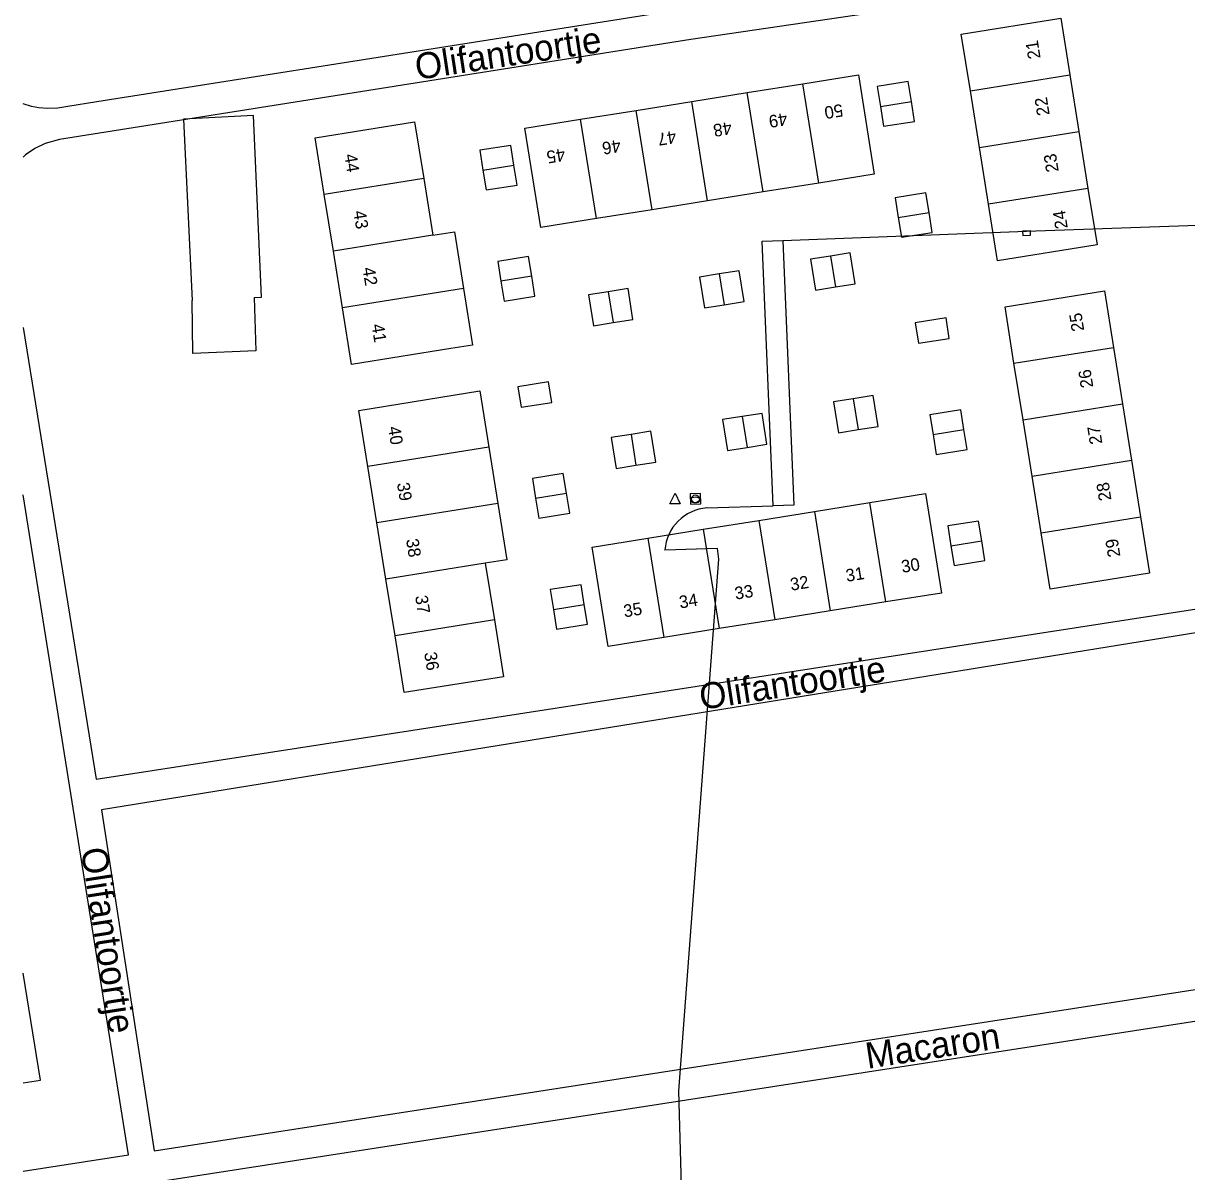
# Model space of a CAD drawing. Extents: x 132999 to 136000, y 398499 to 400501.
# Drawn here: x 133000 to 133111.7, y 398639.2 to 398749.4 of the extents above; entities that cross this region are included whole.
import ezdxf

# ---------------------------------------------------------------- set-up
doc = ezdxf.new("R2010")
doc.units = 0
for name, color, linetype in [('gg-afsc-hekwerk', 7, 'Continuous'), ('gg-anno-openbare ruimte label', 7, 'Continuous'), ('gg-bbg-luifel en loopbrug', 7, 'Continuous'), ('gg-knt-plantopografie kant verharding', 7, 'Continuous'), ('gg-knt-verharding', 7, 'Continuous'), ('gt-anno-plantopografie huisnummer', 7, 'Continuous'), ('gt-bbg-plantopografie pand', 7, 'Continuous'), ('gt-bbg-plantopografie tussenscheiding', 7, 'Continuous'), ('gt-grn-vlakafsluiter', 7, 'Continuous'), ('gt-symb-brandkraan', 7, 'Continuous'), ('gt-symb-kolk', 7, 'Continuous'), ('gt-symb-rioolschacht', 7, 'Continuous'), ('gt-symb-waterafsluiter', 7, 'Continuous')]:
    doc.layers.add(name, color=color, linetype=linetype)

# ---------------------------------------------------------------- blocks, each defined once
blk = doc.blocks.new('gt0-KOLK')
at = {"layer": 'gt-symb-kolk'}
blk.add_lwpolyline([(0, 0), (0.37, 0), (0.37, 0.4), (-0.38, 0.4), (-0.38, 0), (0, 0)], dxfattribs=at)
blk = doc.blocks.new('gt0-WAFSL')
at = {"layer": 'gt-symb-waterafsluiter'}
for p, q in [((-0.5, -0.33), (0, 0.67)), ((0, 0.67), (0.5, -0.33)), ((0.5, -0.33), (-0.5, -0.33))]:
    blk.add_line(p, q, dxfattribs=at)
blk = doc.blocks.new('gt0-BR')
at = {"layer": 'gt-symb-brandkraan'}
for centre, radius, start, end in [((-0.24, 0), 0.206, 107.5669, 252.4331), ((0.6, -2.66), 3, 106.892, 107.5669), ((0, -0.69), 0.938, 73.108, 106.892), ((-0.6, -2.66), 3, 72.4331, 73.108), ((0.24, 0), 0.206, 287.567, 72.4331), ((0.6, 2.66), 3, 252.4331, 253.108), ((0, 0.69), 0.938, 253.108, 286.8921), ((-0.6, 2.66), 3, 286.8921, 287.567)]:
    blk.add_arc(centre, radius, start, end, dxfattribs=at)
blk = doc.blocks.new('gt0-RS')
at = {"layer": 'gt-symb-rioolschacht'}
blk.add_lwpolyline([(-0.5, -0.5), (0.5, -0.5), (0.5, 0.5), (-0.5, 0.5)], close=True, dxfattribs=at)
blk.add_circle((0, 0), 0.375, dxfattribs=at)

msp = doc.modelspace()

# ---------------------------------------------------------------- linework, layer by layer
at = {"layer": 'gg-afsc-hekwerk'}
msp.add_line((133063.43, 398627.49), (133062.92, 398646.98), dxfattribs=at)
at = {"layer": 'gg-bbg-luifel en loopbrug'}
for points in [[(133022.16, 398723.11), (133022.86, 398723.14), (133022.09, 398740.57), (133015.38, 398740.22), (133016.22, 398722.82)], [(133022.16, 398723.11), (133022.33, 398717.98), (133016.27, 398717.74), (133016.22, 398722.82)]]:
    msp.add_lwpolyline(points, dxfattribs=at)
at = {"layer": 'gg-knt-plantopografie kant verharding'}
for points in [[(133058.28, 398817.25), (133061.03, 398750.41), (133045.22, 398747.91), (133007.06, 398741.88), (133004.27, 398741.44), (133003.33, 398741.29), (133002.35, 398741.25), (133001.5, 398741.32), (133000.8, 398741.45), (133000, 398741.69)], [(133100.1, 398756.02), (133100.51, 398753.26), (133064.08, 398747.86), (133003.49, 398738.28), (133002.09, 398737.88), (133001.12, 398737.42), (133000.2, 398736.79), (133000, 398736.59)], [(133000, 398720.25), (133007, 398676.9), (133141.99, 398697.76), (133147.38, 398698.32), (133163.22, 398699.97), (133163.83, 398699.75), (133166.12, 398698.73), (133167.73, 398697.8), (133169.2, 398696.8), (133170.39, 398695.84), (133171.51, 398694.81), (133173.07, 398693.11), (133174.06, 398691.83), (133174.96, 398690.45), (133175.51, 398689.49)], [(133000, 398639.27), (133010.09, 398640.84), (133000, 398704.16)], [(133121.43, 398692.38), (133007.51, 398673.94), (133012.55, 398641.23), (133068.87, 398649.94), (133124.46, 398658.55)], [(133000, 398636.24), (133046.71, 398643.47), (133097.56, 398651.35), (133137, 398657.46)]]:
    msp.add_lwpolyline(points, dxfattribs=at)
at = {"layer": 'gg-knt-verharding'}
msp.add_line((133065.61, 398702.93), (133071.97, 398703.13), dxfattribs=at)
for points in [[(133072.89, 398728.6), (133096.28, 398729.49), (133131.82, 398730.72)], [(133071.97, 398703.13), (133070.9, 398728.53), (133072.89, 398728.6)], [(133072.89, 398728.6), (133073.94, 398703.19), (133071.97, 398703.13)], [(133066.74, 398698), (133066.61, 398699.02), (133061.58, 398698.87)]]:
    msp.add_lwpolyline(points, dxfattribs=at)
msp.add_arc((133065.95, 398698.56), 4.38, 94.4411, 175.9413, dxfattribs=at)
at = {"layer": 'gt-bbg-plantopografie pand'}
for p, q in [((133100.43, 398744.47), (133101.3, 398739.03)), ((133069.48, 398742.78), (133074.81, 398743.63)), ((133058.82, 398741.07), (133064.15, 398741.92)), ((133064.15, 398741.92), (133069.48, 398742.78)), ((133091.77, 398737.5), (133090.9, 398742.94)), ((133053.49, 398740.22), (133058.82, 398741.07)), ((133101.3, 398739.03), (133102.18, 398733.59)), ((133092.64, 398732.07), (133091.77, 398737.5)), ((133076.34, 398734.09), (133071.01, 398733.24)), ((133071.01, 398733.24), (133065.68, 398732.39)), ((133065.68, 398732.39), (133060.35, 398731.53)), ((133060.35, 398731.53), (133055.01, 398730.68)), ((133104.62, 398718.32), (133105.49, 398712.91)), ((133095.95, 398711.38), (133095.08, 398716.8)), ((133105.49, 398712.91), (133106.36, 398707.49)), ((133096.82, 398705.96), (133095.95, 398711.38)), ((133106.36, 398707.49), (133107.23, 398702.07)), ((133097.69, 398700.54), (133096.82, 398705.96)), ((133075.92, 398702.58), (133081.26, 398703.43)), ((133065.26, 398700.87), (133070.59, 398701.72)), ((133070.59, 398701.72), (133075.92, 398702.58)), ((133059.93, 398700.01), (133065.26, 398700.87)), ((133082.78, 398693.89), (133077.45, 398693.04)), ((133077.45, 398693.04), (133072.12, 398692.18)), ((133072.12, 398692.18), (133066.79, 398691.33)), ((133066.79, 398691.33), (133061.46, 398690.48))]:
    msp.add_line(p, q, dxfattribs=at)
for points in [[(133090.9, 398742.94), (133090.02, 398748.38), (133099.56, 398749.91), (133100.43, 398744.47)], [(133074.81, 398743.63), (133080.15, 398744.49), (133081.67, 398734.95), (133076.34, 398734.09)], [(133085.23, 398741.92), (133084.93, 398743.83), (133081.96, 398743.35), (133082.27, 398741.45)], [(133082.27, 398741.45), (133082.57, 398739.55), (133085.53, 398740.02), (133085.23, 398741.92)], [(133055.01, 398730.68), (133049.68, 398729.82), (133048.15, 398739.36), (133053.49, 398740.22)], [(133047.09, 398735.81), (133046.78, 398737.71), (133043.82, 398737.24), (133044.12, 398735.34)], [(133044.12, 398735.34), (133044.43, 398733.44), (133047.39, 398733.91), (133047.09, 398735.81)], [(133086.94, 398731.26), (133086.63, 398733.16), (133083.67, 398732.69), (133083.98, 398730.79)], [(133102.18, 398733.59), (133103.05, 398728.16), (133093.51, 398726.63), (133092.64, 398732.07)], [(133083.98, 398730.79), (133084.28, 398728.89), (133087.24, 398729.36), (133086.94, 398731.26)], [(133077.94, 398724.13), (133079.84, 398724.43), (133079.37, 398727.39), (133077.46, 398727.09)], [(133048.8, 398725.15), (133048.49, 398727.05), (133045.53, 398726.57), (133045.83, 398724.67)], [(133077.46, 398727.09), (133075.56, 398726.78), (133076.04, 398723.82), (133077.94, 398724.13)], [(133045.83, 398724.67), (133046.14, 398722.77), (133049.1, 398723.25), (133048.8, 398725.15)], [(133066.8, 398725.38), (133064.9, 398725.08), (133065.37, 398722.11), (133067.27, 398722.42)], [(133067.27, 398722.42), (133069.18, 398722.72), (133068.7, 398725.68), (133066.8, 398725.38)], [(133056.14, 398723.67), (133054.24, 398723.37), (133054.71, 398720.41), (133056.61, 398720.71)], [(133056.61, 398720.71), (133058.51, 398721.01), (133058.04, 398723.98), (133056.14, 398723.67)], [(133095.08, 398716.8), (133094.22, 398722.21), (133103.76, 398723.74), (133104.62, 398718.32)], [(133085.59, 398720.69), (133085.91, 398718.72), (133088.87, 398719.19), (133088.56, 398721.16), (133085.59, 398720.69)], [(133047.46, 398714.55), (133047.77, 398712.58), (133050.73, 398713.05), (133050.42, 398715.03), (133047.46, 398714.55)], [(133079.66, 398713.4), (133077.76, 398713.09), (133078.23, 398710.13), (133080.13, 398710.44)], [(133080.13, 398710.44), (133082.03, 398710.74), (133081.56, 398713.7), (133079.66, 398713.4)], [(133069.47, 398708.73), (133071.37, 398709.03), (133070.9, 398711.99), (133068.99, 398711.69)], [(133090.28, 398710.43), (133089.97, 398712.33), (133087.01, 398711.85), (133087.31, 398709.95)], [(133068.99, 398711.69), (133067.09, 398711.39), (133067.57, 398708.42), (133069.47, 398708.73)], [(133058.33, 398709.98), (133056.43, 398709.68), (133056.9, 398706.71), (133058.8, 398707.02)], [(133058.8, 398707.02), (133060.71, 398707.32), (133060.23, 398710.29), (133058.33, 398709.98)], [(133087.31, 398709.95), (133087.62, 398708.05), (133090.58, 398708.53), (133090.28, 398710.43)], [(133052.13, 398704.32), (133051.83, 398706.22), (133048.87, 398705.74), (133049.17, 398703.84)], [(133049.17, 398703.84), (133049.48, 398701.94), (133052.44, 398702.41), (133052.13, 398704.32)], [(133081.26, 398703.43), (133086.59, 398704.29), (133088.12, 398694.75), (133082.78, 398693.89)], [(133107.23, 398702.07), (133108.1, 398696.65), (133098.56, 398695.13), (133097.69, 398700.54)], [(133091.99, 398699.76), (133091.68, 398701.66), (133088.72, 398701.19), (133089.02, 398699.29)], [(133061.46, 398690.48), (133056.12, 398689.62), (133054.6, 398699.16), (133059.93, 398700.01)], [(133089.02, 398699.29), (133089.33, 398697.39), (133092.29, 398697.86), (133091.99, 398699.76)], [(133053.84, 398693.65), (133053.54, 398695.55), (133050.58, 398695.08), (133050.88, 398693.18)], [(133050.88, 398693.18), (133051.18, 398691.28), (133054.15, 398691.75), (133053.84, 398693.65)], [(133000, 398647.75), (133001.64, 398648.01), (133000, 398658.25)]]:
    msp.add_lwpolyline(points, dxfattribs=at)
at = {"layer": 'gt-bbg-plantopografie tussenscheiding'}
for p, q in [((133090.9, 398742.94), (133100.43, 398744.47)), ((133076.34, 398734.09), (133074.81, 398743.63)), ((133065.68, 398732.39), (133064.15, 398741.92)), ((133071.01, 398733.24), (133069.48, 398742.78)), ((133082.27, 398741.45), (133085.23, 398741.92)), ((133060.35, 398731.53), (133058.82, 398741.07)), ((133055.01, 398730.68), (133053.49, 398740.22)), ((133091.77, 398737.5), (133101.3, 398739.03)), ((133044.12, 398735.34), (133047.09, 398735.81)), ((133038.43, 398734.53), (133028.89, 398733)), ((133038.43, 398734.53), (133039.3, 398729.09)), ((133029.76, 398727.56), (133028.89, 398733)), ((133102.18, 398733.59), (133092.64, 398732.07)), ((133083.98, 398730.79), (133086.94, 398731.26)), ((133039.3, 398729.09), (133029.76, 398727.56)), ((133030.63, 398722.12), (133029.76, 398727.56)), ((133077.46, 398727.09), (133077.94, 398724.13)), ((133048.8, 398725.15), (133045.83, 398724.67)), ((133066.8, 398725.38), (133067.27, 398722.42)), ((133042.24, 398723.99), (133030.63, 398722.12)), ((133056.14, 398723.67), (133056.61, 398720.71)), ((133095.08, 398716.8), (133104.62, 398718.32)), ((133079.66, 398713.4), (133080.13, 398710.44)), ((133095.95, 398711.38), (133105.49, 398712.91)), ((133068.99, 398711.69), (133069.47, 398708.73)), ((133058.33, 398709.98), (133058.8, 398707.02)), ((133087.31, 398709.95), (133090.28, 398710.43)), ((133044.68, 398708.74), (133033.07, 398706.88)), ((133044.68, 398708.74), (133045.55, 398703.34)), ((133096.82, 398705.96), (133106.36, 398707.49)), ((133033.94, 398701.48), (133033.07, 398706.88)), ((133049.17, 398703.84), (133052.13, 398704.32)), ((133045.55, 398703.34), (133033.94, 398701.48)), ((133082.78, 398693.89), (133081.26, 398703.43)), ((133070.59, 398701.72), (133072.12, 398692.18)), ((133075.92, 398702.58), (133077.45, 398693.04)), ((133097.69, 398700.54), (133107.23, 398702.07)), ((133034.8, 398696.08), (133033.94, 398701.48)), ((133065.26, 398700.87), (133066.79, 398691.33)), ((133059.93, 398700.01), (133061.46, 398690.48)), ((133089.02, 398699.29), (133091.99, 398699.76)), ((133044.34, 398697.61), (133034.8, 398696.08)), ((133044.34, 398697.61), (133045.21, 398692.17)), ((133035.68, 398690.64), (133034.8, 398696.08)), ((133050.88, 398693.18), (133053.84, 398693.65)), ((133045.21, 398692.17), (133035.68, 398690.64)), ((133045.21, 398692.17), (133046.09, 398686.72))]:
    msp.add_line(p, q, dxfattribs=at)
for points in [[(133028.89, 398733), (133028.02, 398738.44), (133037.55, 398739.97), (133038.43, 398734.53)], [(133039.3, 398729.09), (133041.37, 398729.42), (133042.24, 398723.99)], [(133042.24, 398723.99), (133043.11, 398718.55), (133041.04, 398718.22)], [(133041.04, 398718.22), (133031.5, 398716.69), (133030.63, 398722.12)], [(133033.07, 398706.88), (133032.21, 398712.28), (133043.82, 398714.14), (133044.68, 398708.74)], [(133045.55, 398703.34), (133046.41, 398697.94), (133044.34, 398697.61)], [(133046.09, 398686.72), (133036.55, 398685.19), (133035.68, 398690.64)]]:
    msp.add_lwpolyline(points, dxfattribs=at)
at = {"layer": 'gt-grn-vlakafsluiter'}
msp.add_line((133062.92, 398646.98), (133066.74, 398698), dxfattribs=at)

# ---------------------------------------------------------------- block references
at = {"layer": 'gt-symb-brandkraan'}
msp.add_blockref('gt0-BR', (133064.5, 398703.69), dxfattribs=at)
at = {"layer": 'gt-symb-kolk', "rotation": -177.76436310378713}
msp.add_blockref('gt0-KOLK', (133096.28, 398729.49), dxfattribs=at)
at = {"layer": 'gt-symb-rioolschacht', "rotation": 2.0638197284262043}
msp.add_blockref('gt0-RS', (133064.51, 398703.79), dxfattribs=at)
at = {"layer": 'gt-symb-waterafsluiter'}
msp.add_blockref('gt0-WAFSL', (133062.55, 398703.65), dxfattribs=at)

# ---------------------------------------------------------------- texts
at = {"layer": 'gg-anno-openbare ruimte label'}
for s, rotation, p in [('Olifantoortje', 8.6, (133037.8, 398743.99)), ('Olifantoortje', 8.8, (133065.09, 398683.53)), ('Olifantoortje', 278.8, (133005.52, 398670.15)), ('Macaron', 8.8, (133081.03, 398649.08))]:
    msp.add_text(s, height=2.5, rotation=rotation, dxfattribs=at).set_placement(p)
at = {"layer": 'gt-anno-plantopografie huisnummer'}
for s, rotation, p in [('21', 99.1002, (133097.64, 398746.1)), ('22', 99.1002, (133098.51, 398740.66)), ('50', 189.1002, (133078.57, 398741.7)), ('48', 189.1002, (133067.9, 398739.99)), ('49', 189.1002, (133073.23, 398740.85)), ('47', 189.1002, (133062.57, 398739.14)), ('46', 189.1002, (133057.24, 398738.28)), ('44', 279.1002, (133030.81, 398736.81)), ('45', 189.1002, (133051.91, 398737.43)), ('23', 99.1002, (133099.38, 398735.23)), ('43', 279.1002, (133031.68, 398731.37)), ('24', 99.1002, (133100.25, 398729.79)), ('42', 279.1002, (133032.55, 398725.93)), ('25', 99.1002, (133101.83, 398719.95)), ('41', 279.1002, (133033.42, 398720.49)), ('26', 99.1002, (133102.7, 398714.53)), ('40', 279.1002, (133035, 398710.66)), ('27', 99.1002, (133103.57, 398709.11)), ('39', 279.1002, (133035.86, 398705.27)), ('28', 99.1002, (133104.44, 398703.69)), ('38', 279.1002, (133036.73, 398699.87)), ('29', 99.1002, (133105.3, 398698.28)), ('31', 9.1002, (133079.03, 398695.82)), ('30', 9.1002, (133084.36, 398696.68)), ('32', 9.1002, (133073.7, 398694.97)), ('33', 9.1002, (133068.37, 398694.11)), ('37', 279.1002, (133037.6, 398694.44)), ('34', 9.1002, (133063.04, 398693.26)), ('35', 9.1002, (133057.7, 398692.41)), ('36', 279.1002, (133038.47, 398689))]:
    msp.add_text(s, height=1.2, rotation=rotation, dxfattribs=at).set_placement(p)

doc.saveas('drawing.dxf')
